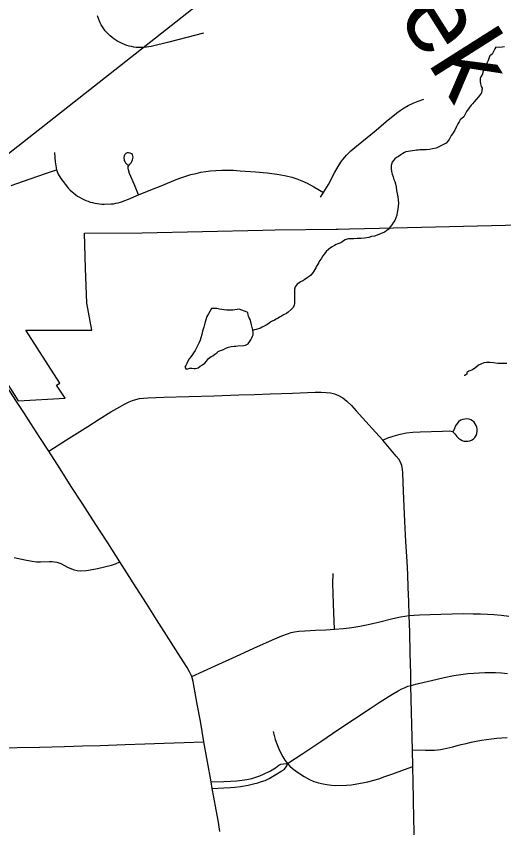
# Model space of a CAD drawing. Extents: x 103424 to 290657, y 38711 to 110967.
# Drawn here: x 214250.14 to 214250.443, y 40214.342 to 40214.847 of the extents above; entities that cross this region are included whole.
import ezdxf

# ---------------------------------------------------------------- set-up
doc = ezdxf.new("R2010")
doc.units = 0
for name, color, linetype in [('GM_X_City_Street', 7, 'Continuous'), ('GM_X_Corporation', 7, 'Continuous'), ('GM_X_County_Road', 7, 'Continuous'), ('GM_X_Minor_Lake', 7, 'Continuous'), ('GM_X_Minor_River', 7, 'Continuous'), ('GM_X_Minor_River_Text', 7, 'Continuous'), ('GM_X_Township_Road', 7, 'Continuous'), ('SH_Text', 7, 'Continuous')]:
    doc.layers.add(name, color=color, linetype=linetype)

msp = doc.modelspace()

# ---------------------------------------------------------------- linework, layer by layer
at = {"layer": 'GM_X_City_Street'}
msp.add_line((214250.38677, 40214.38013), (214250.38662, 40214.39042), dxfattribs=at)
for points in [[(214250.1602, 40214.57624), (214250.17132, 40214.58323), (214250.18445, 40214.59154), (214250.19163, 40214.59608), (214250.19882, 40214.60063), (214250.20438, 40214.60385), (214250.20738, 40214.60554), (214250.21028, 40214.60696), (214250.2124, 40214.60778), (214250.21437, 40214.60843), (214250.2166, 40214.60887), (214250.21906, 40214.6092), (214250.22189, 40214.60936), (214250.23188, 40214.60975), (214250.24741, 40214.61023), (214250.26293, 40214.61072), (214250.27846, 40214.61121), (214250.2882, 40214.61151), (214250.29794, 40214.61182), (214250.31195, 40214.61234), (214250.32595, 40214.61286), (214250.3298, 40214.6129), (214250.33279, 40214.61278), (214250.33555, 40214.61242), (214250.33803, 40214.61176), (214250.34043, 40214.61089), (214250.34312, 40214.60929), (214250.34574, 40214.6074), (214250.3485, 40214.60463), (214250.35148, 40214.60136), (214250.36152, 40214.59023), (214250.36807, 40214.58303)], [(214250.36807, 40214.58303), (214250.37119, 40214.58442), (214250.37454, 40214.58558), (214250.37883, 40214.58679), (214250.38281, 40214.58755), (214250.38678, 40214.58803), (214250.3914, 40214.58829), (214250.40519, 40214.58874), (214250.40962, 40214.58885), (214250.41065, 40214.58873), (214250.41144, 40214.5884), (214250.41228, 40214.58767), (214250.41295, 40214.58689), (214250.41424, 40214.58535), (214250.41529, 40214.5842), (214250.41636, 40214.58342), (214250.41741, 40214.58285), (214250.41847, 40214.58252), (214250.41975, 40214.58233), (214250.42095, 40214.58237), (214250.42227, 40214.58266), (214250.42364, 40214.58328), (214250.4247, 40214.58402), (214250.42544, 40214.58481), (214250.42615, 40214.58596), (214250.42655, 40214.58727), (214250.42677, 40214.58855), (214250.42673, 40214.5898), (214250.42659, 40214.59111), (214250.42622, 40214.59225), (214250.42567, 40214.59331), (214250.42487, 40214.5943), (214250.42392, 40214.5951), (214250.42297, 40214.59569), (214250.42176, 40214.59609), (214250.42048, 40214.59623), (214250.41924, 40214.59616), (214250.41785, 40214.5959), (214250.41645, 40214.59539), (214250.41528, 40214.59455), (214250.41433, 40214.59345), (214250.41342, 40214.59188), (214250.41265, 40214.59038), (214250.41181, 40214.58852)], [(214250.38662, 40214.39042), (214250.38623, 40214.40595), (214250.38603, 40214.41396), (214250.38583, 40214.42198), (214250.38557, 40214.43057), (214250.38545, 40214.43766), (214250.38517, 40214.45069), (214250.38489, 40214.46372), (214250.38457, 40214.47403), (214250.38425, 40214.48278), (214250.38392, 40214.49153), (214250.38356, 40214.4996), (214250.3832, 40214.50768), (214250.38251, 40214.52008), (214250.38181, 40214.53248), (214250.38141, 40214.54186), (214250.38101, 40214.55125), (214250.38058, 40214.56245), (214250.38035, 40214.56501), (214250.37991, 40214.56727), (214250.37908, 40214.5693), (214250.37799, 40214.57118), (214250.37643, 40214.57314), (214250.36807, 40214.58303)], [(214250.1387, 40214.51001), (214250.1405, 40214.50966), (214250.14637, 40214.5085), (214250.14993, 40214.50778), (214250.15257, 40214.50746), (214250.15509, 40214.50735), (214250.16057, 40214.50756), (214250.1623, 40214.50753), (214250.1636, 40214.50743), (214250.16524, 40214.50718), (214250.16639, 40214.5068), (214250.16765, 40214.5063), (214250.17192, 40214.50411), (214250.17439, 40214.50301), (214250.17609, 40214.50241), (214250.17779, 40214.50197), (214250.17993, 40214.50175), (214250.18338, 40214.50195), (214250.18492, 40214.50216), (214250.19052, 40214.50334), (214250.19918, 40214.50526), (214250.20182, 40214.50619), (214250.20438, 40214.50746)], [(214250.33797, 40214.46554), (214250.33738, 40214.48099), (214250.33711, 40214.48796), (214250.33706, 40214.49379), (214250.33716, 40214.50025)], [(214250.24923, 40214.4361), (214250.25645, 40214.43938), (214250.26368, 40214.44265), (214250.27693, 40214.44866), (214250.29018, 40214.45466), (214250.3008, 40214.4595), (214250.30534, 40214.46142), (214250.30887, 40214.46268), (214250.31111, 40214.46336), (214250.31314, 40214.46379), (214250.31579, 40214.46424), (214250.3196, 40214.46455), (214250.32621, 40214.46492), (214250.33261, 40214.46518), (214250.33797, 40214.46554), (214250.3437, 40214.46601), (214250.3488, 40214.46658), (214250.35375, 40214.46736), (214250.3589, 40214.46841), (214250.36614, 40214.47012), (214250.37426, 40214.47216), (214250.37905, 40214.4732), (214250.38187, 40214.47372), (214250.38457, 40214.47403), (214250.38759, 40214.47424), (214250.39092, 40214.4744), (214250.4042, 40214.47488), (214250.41826, 40214.47522), (214250.42436, 40214.47515), (214250.42879, 40214.47504), (214250.43316, 40214.47484), (214250.43718, 40214.47459), (214250.44191, 40214.47414), (214250.44643, 40214.47354)], [(214250.30881, 40214.38202), (214250.31823, 40214.38815), (214250.32949, 40214.39571), (214250.34074, 40214.40327), (214250.35047, 40214.40977), (214250.36019, 40214.41626), (214250.36584, 40214.41989), (214250.37205, 40214.42383), (214250.37513, 40214.42578), (214250.37768, 40214.42726), (214250.37984, 40214.42836), (214250.38193, 40214.42931), (214250.38373, 40214.43006), (214250.38557, 40214.43057), (214250.39028, 40214.43168), (214250.39844, 40214.43371), (214250.40633, 40214.43549), (214250.41219, 40214.43668), (214250.41673, 40214.43737), (214250.42091, 40214.4379), (214250.42475, 40214.43823), (214250.42807, 40214.43848), (214250.43151, 40214.4386), (214250.43462, 40214.43864), (214250.43822, 40214.43856), (214250.44187, 40214.43831), (214250.44576, 40214.43803)], [(214250.2998, 40214.40188), (214250.30041, 40214.39939), (214250.3011, 40214.39696), (214250.3021, 40214.39414), (214250.30332, 40214.39115), (214250.30465, 40214.38833), (214250.30587, 40214.38606), (214250.30721, 40214.38402), (214250.30881, 40214.38202), (214250.31024, 40214.38032), (214250.31178, 40214.3789), (214250.31355, 40214.37756), (214250.31615, 40214.37575), (214250.31915, 40214.3739), (214250.32253, 40214.37204), (214250.32522, 40214.3709), (214250.32802, 40214.36999), (214250.33093, 40214.36928), (214250.33333, 40214.36889), (214250.33606, 40214.36861), (214250.33881, 40214.36838), (214250.34551, 40214.36854), (214250.34851, 40214.36881), (214250.35194, 40214.36928), (214250.35545, 40214.36992), (214250.35879, 40214.3707), (214250.36246, 40214.37165), (214250.36565, 40214.37256), (214250.36936, 40214.37385), (214250.37425, 40214.37567), (214250.38154, 40214.37835), (214250.38677, 40214.38013)], [(214250.38662, 40214.39042), (214250.39469, 40214.39021), (214250.40019, 40214.39037), (214250.40213, 40214.39055), (214250.40407, 40214.3908), (214250.40602, 40214.3911), (214250.40793, 40214.39147), (214250.40985, 40214.3919), (214250.41175, 40214.39237), (214250.41364, 40214.39292), (214250.41677, 40214.39376), (214250.4199, 40214.39453), (214250.42305, 40214.39524), (214250.42623, 40214.39587), (214250.42942, 40214.39643), (214250.4326, 40214.39692), (214250.43582, 40214.39735), (214250.43902, 40214.3977), (214250.44224, 40214.39798), (214250.44549, 40214.39819)], [(214250.26119, 40214.37063), (214250.26913, 40214.37086), (214250.27356, 40214.37109), (214250.27732, 40214.37133), (214250.2806, 40214.37166), (214250.28347, 40214.37215), (214250.28658, 40214.37276), (214250.28912, 40214.3735), (214250.29161, 40214.37436), (214250.29393, 40214.37535), (214250.29816, 40214.37746), (214250.30123, 40214.37938), (214250.3033, 40214.38089), (214250.30456, 40214.3815), (214250.30631, 40214.3819), (214250.30881, 40214.38202)], [(214250.26193, 40214.36654), (214250.26905, 40214.36695), (214250.27338, 40214.36712), (214250.27605, 40214.36733), (214250.27954, 40214.36777), (214250.2842, 40214.36859), (214250.2876, 40214.36928), (214250.29034, 40214.36998), (214250.29264, 40214.37072), (214250.29477, 40214.3715), (214250.29738, 40214.37276), (214250.30046, 40214.37457), (214250.30527, 40214.3774), (214250.30663, 40214.37835), (214250.30754, 40214.37926), (214250.30825, 40214.38047), (214250.30881, 40214.38202)], [(214250.38939, 40214.26016), (214250.38905, 40214.27569), (214250.38875, 40214.28916), (214250.38846, 40214.30263), (214250.3881, 40214.31816), (214250.38774, 40214.3337), (214250.38743, 40214.34693), (214250.38712, 40214.36017), (214250.38695, 40214.37015), (214250.38677, 40214.38013)]]:
    msp.add_lwpolyline(points, dxfattribs=at)
at = {"layer": 'GM_X_Corporation'}
msp.add_lwpolyline([(214250.12357, 40214.63509), (214250.14121, 40214.6076), (214250.17035, 40214.60913), (214250.16504, 40214.61723), (214250.16708, 40214.61852), (214250.14601, 40214.65137), (214250.18693, 40214.65138), (214250.18388, 40214.66832), (214250.18313, 40214.6901), (214250.18241, 40214.71186), (214250.2184, 40214.71191), (214250.29343, 40214.71367), (214250.30106, 40214.71376), (214250.3391, 40214.71419), (214250.34024, 40214.71423), (214250.34737, 40214.71439), (214250.36597, 40214.71483), (214250.54917, 40214.71919)], dxfattribs=at)
at = {"layer": 'GM_X_County_Road'}
for points in [[(214250.14016, 40214.60715), (214250.1319, 40214.6199), (214250.12716, 40214.62722), (214250.12242, 40214.63454)], [(214250.21029, 40214.49822), (214250.20438, 40214.50746), (214250.19687, 40214.51915), (214250.19222, 40214.52637), (214250.18758, 40214.53359), (214250.18088, 40214.54395), (214250.17419, 40214.55431), (214250.1672, 40214.56527), (214250.1602, 40214.57624), (214250.15463, 40214.58481), (214250.14906, 40214.59338), (214250.14461, 40214.60027), (214250.14016, 40214.60715)], [(214250.2666, 40214.33965), (214250.26572, 40214.34558), (214250.26435, 40214.35326), (214250.26295, 40214.3611), (214250.26193, 40214.36654), (214250.26119, 40214.37063), (214250.25897, 40214.38296), (214250.25673, 40214.39541), (214250.25453, 40214.40842), (214250.2526, 40214.41896), (214250.25066, 40214.4295), (214250.25, 40214.43307), (214250.24923, 40214.4361), (214250.24783, 40214.43901), (214250.24622, 40214.44178), (214250.24218, 40214.44814), (214250.23787, 40214.45494), (214250.23356, 40214.46174), (214250.2273, 40214.47158), (214250.22104, 40214.48142), (214250.21271, 40214.49444), (214250.21029, 40214.49822)], [(214250.12656, 40214.39155), (214250.14049, 40214.39185), (214250.15442, 40214.39216), (214250.16995, 40214.39262), (214250.18108, 40214.39295), (214250.19221, 40214.39329), (214250.20773, 40214.3938), (214250.2199, 40214.39421), (214250.23208, 40214.39461), (214250.24441, 40214.39501), (214250.25673, 40214.39541)]]:
    msp.add_lwpolyline(points, dxfattribs=at)
at = {"layer": 'GM_X_Minor_Lake'}
for points in [[(214250.28365, 40214.66257), (214250.27868, 40214.66458), (214250.2747, 40214.66393), (214250.27299, 40214.6639), (214250.27071, 40214.66386), (214250.26938, 40214.66403), (214250.26786, 40214.66438), (214250.26652, 40214.66455), (214250.26481, 40214.6649), (214250.26348, 40214.66488), (214250.26253, 40214.66486), (214250.26139, 40214.66484), (214250.26047, 40214.66311), (214250.25955, 40214.66157), (214250.25863, 40214.65985), (214250.25791, 40214.65793), (214250.25737, 40214.65583), (214250.25666, 40214.65335), (214250.25594, 40214.65086), (214250.25541, 40214.64876), (214250.25488, 40214.64666), (214250.25434, 40214.64513), (214250.25361, 40214.64341), (214250.25269, 40214.64168), (214250.25122, 40214.6388), (214250.2503, 40214.63745), (214250.24956, 40214.6363), (214250.24863, 40214.63495), (214250.24752, 40214.6336), (214250.24678, 40214.63226), (214250.24605, 40214.63072), (214250.2455, 40214.62957), (214250.24495, 40214.62842), (214250.24573, 40214.6273), (214250.24668, 40214.6275), (214250.248, 40214.62791), (214250.24933, 40214.62774), (214250.25066, 40214.62757), (214250.25161, 40214.62759)], [(214250.28365, 40214.66257), (214250.27868, 40214.66458), (214250.2747, 40214.66393), (214250.27299, 40214.6639), (214250.27071, 40214.66386), (214250.26938, 40214.66403), (214250.26786, 40214.66438), (214250.26652, 40214.66455), (214250.26481, 40214.6649), (214250.26348, 40214.66488), (214250.26253, 40214.66486), (214250.26139, 40214.66484), (214250.26047, 40214.66311), (214250.25955, 40214.66157), (214250.25863, 40214.65985), (214250.25791, 40214.65793), (214250.25737, 40214.65583), (214250.25666, 40214.65335), (214250.25594, 40214.65086), (214250.25541, 40214.64876), (214250.25488, 40214.64666), (214250.25434, 40214.64513), (214250.25361, 40214.64341), (214250.25269, 40214.64168), (214250.25122, 40214.6388), (214250.2503, 40214.63745), (214250.24956, 40214.6363), (214250.24863, 40214.63495), (214250.24752, 40214.6336), (214250.24678, 40214.63226), (214250.24605, 40214.63072), (214250.2455, 40214.62957), (214250.24495, 40214.62842), (214250.24573, 40214.6273), (214250.24668, 40214.6275), (214250.248, 40214.62791), (214250.24933, 40214.62774), (214250.25066, 40214.62757), (214250.25161, 40214.62759), (214250.25312, 40214.628), (214250.25444, 40214.62897), (214250.25594, 40214.62995), (214250.25725, 40214.63092), (214250.25837, 40214.63208), (214250.25967, 40214.63382), (214250.26136, 40214.63499), (214250.2623, 40214.63539), (214250.26361, 40214.63655), (214250.26473, 40214.63733), (214250.26567, 40214.63811), (214250.26717, 40214.6389), (214250.26887, 40214.6395), (214250.27038, 40214.64028), (214250.27207, 40214.64089), (214250.27378, 40214.6413), (214250.27548, 40214.64152), (214250.27662, 40214.64154), (214250.27776, 40214.64175), (214250.28155, 40214.64182), (214250.28269, 40214.64222), (214250.28419, 40214.643), (214250.28512, 40214.64416), (214250.28585, 40214.6455), (214250.28659, 40214.64666), (214250.28696, 40214.64762), (214250.28732, 40214.64857), (214250.28748, 40214.64991), (214250.28727, 40214.65142), (214250.28686, 40214.65313), (214250.28645, 40214.65483), (214250.28604, 40214.65653), (214250.28544, 40214.65804), (214250.28485, 40214.65917), (214250.28445, 40214.66012), (214250.28425, 40214.66106), (214250.28404, 40214.6622), (214250.28365, 40214.66257)], [(214250.25161, 40214.62759), (214250.25312, 40214.628), (214250.25444, 40214.62897), (214250.25594, 40214.62995), (214250.25725, 40214.63092), (214250.25837, 40214.63208), (214250.25967, 40214.63382), (214250.26136, 40214.63499), (214250.2623, 40214.63539), (214250.26361, 40214.63655), (214250.26473, 40214.63733), (214250.26567, 40214.63811), (214250.26717, 40214.6389), (214250.26887, 40214.6395), (214250.27038, 40214.64028), (214250.27207, 40214.64089), (214250.27378, 40214.6413), (214250.27548, 40214.64152), (214250.27662, 40214.64154), (214250.27776, 40214.64175), (214250.28155, 40214.64182), (214250.28269, 40214.64222), (214250.28419, 40214.643), (214250.28512, 40214.64416), (214250.28585, 40214.6455), (214250.28659, 40214.64666), (214250.28696, 40214.64762), (214250.28732, 40214.64857), (214250.28748, 40214.64991), (214250.28727, 40214.65142), (214250.28686, 40214.65313), (214250.28645, 40214.65483), (214250.28604, 40214.65653), (214250.28544, 40214.65804), (214250.28485, 40214.65917), (214250.28445, 40214.66012), (214250.28425, 40214.66106), (214250.28404, 40214.6622), (214250.28365, 40214.66257)]]:
    msp.add_lwpolyline(points, dxfattribs=at)
at = {"layer": 'GM_X_Minor_River'}
for points in [[(214250.44381, 40214.8276), (214250.44097, 40214.82717), (214250.4385, 40214.82732), (214250.43776, 40214.82635), (214250.43611, 40214.82309), (214250.4348, 40214.82193), (214250.43425, 40214.82097), (214250.43371, 40214.81906), (214250.43279, 40214.81752), (214250.43224, 40214.81618), (214250.4317, 40214.81465), (214250.43115, 40214.8135), (214250.43042, 40214.81216), (214250.43006, 40214.81063), (214250.42915, 40214.8089), (214250.42878, 40214.80794), (214250.42861, 40214.80699), (214250.42863, 40214.80604), (214250.42885, 40214.80452), (214250.42925, 40214.80301), (214250.42984, 40214.80188), (214250.42951, 40214.79902), (214250.42766, 40214.79652), (214250.42617, 40214.79497), (214250.42487, 40214.79342), (214250.42394, 40214.79227), (214250.42301, 40214.7913), (214250.42189, 40214.78976), (214250.42023, 40214.78745), (214250.41858, 40214.78419), (214250.41633, 40214.78225), (214250.41559, 40214.78109), (214250.41486, 40214.77975), (214250.41394, 40214.77802), (214250.41284, 40214.77572), (214250.41155, 40214.77361), (214250.41062, 40214.77245), (214250.41007, 40214.7713), (214250.40934, 40214.76995), (214250.40859, 40214.76899), (214250.40747, 40214.76783), (214250.40126, 40214.76468), (214250.39899, 40214.76426), (214250.3971, 40214.76384), (214250.39502, 40214.76361), (214250.39331, 40214.76358), (214250.39217, 40214.76356), (214250.39103, 40214.76354), (214250.39009, 40214.76334), (214250.38914, 40214.76332), (214250.388, 40214.76311), (214250.38649, 40214.76289), (214250.38516, 40214.76268), (214250.38383, 40214.76246), (214250.38251, 40214.76225), (214250.38157, 40214.76185), (214250.38063, 40214.76127), (214250.37931, 40214.76048), (214250.37781, 40214.75951), (214250.37669, 40214.75873), (214250.37556, 40214.75794), (214250.37389, 40214.75601), (214250.37335, 40214.75391), (214250.3732, 40214.75201), (214250.37342, 40214.75011)], [(214250.37342, 40214.75011), (214250.37383, 40214.74841), (214250.37443, 40214.74671), (214250.37503, 40214.7452), (214250.37562, 40214.74388), (214250.37603, 40214.74236), (214250.37644, 40214.74066), (214250.37667, 40214.73838), (214250.37708, 40214.73649), (214250.3775, 40214.73441), (214250.37773, 40214.73232), (214250.37776, 40214.73042), (214250.37761, 40214.72851), (214250.37745, 40214.72661), (214250.37711, 40214.7247), (214250.37676, 40214.72299), (214250.37622, 40214.72126), (214250.37549, 40214.71954), (214250.37475, 40214.71858), (214250.37363, 40214.71703), (214250.37271, 40214.71569), (214250.37159, 40214.71434), (214250.37029, 40214.71317), (214250.36916, 40214.71239), (214250.36463, 40214.7106), (214250.36294, 40214.71), (214250.36104, 40214.70959), (214250.35934, 40214.70917), (214250.35669, 40214.70875), (214250.35442, 40214.70852), (214250.35214, 40214.70848), (214250.35005, 40214.70825), (214250.34816, 40214.70821), (214250.34683, 40214.70819), (214250.34588, 40214.70798), (214250.34456, 40214.70758), (214250.34362, 40214.70699), (214250.34249, 40214.70621), (214250.34137, 40214.70562), (214250.34005, 40214.70503), (214250.33911, 40214.70463), (214250.33798, 40214.70404), (214250.33666, 40214.70326), (214250.33553, 40214.70267), (214250.33422, 40214.70169), (214250.33292, 40214.70034), (214250.3318, 40214.69899), (214250.33069, 40214.69764), (214250.32977, 40214.69572), (214250.32865, 40214.69456), (214250.32829, 40214.6936), (214250.32755, 40214.69245), (214250.32681, 40214.69129), (214250.32645, 40214.69015), (214250.32571, 40214.68918), (214250.32516, 40214.68822), (214250.32423, 40214.68687), (214250.3233, 40214.68572), (214250.32218, 40214.68475), (214250.32106, 40214.68397), (214250.31955, 40214.68299), (214250.31824, 40214.6822), (214250.31692, 40214.68142), (214250.3158, 40214.68064), (214250.31486, 40214.68005), (214250.31356, 40214.67832), (214250.3132, 40214.67698), (214250.31305, 40214.67527), (214250.31308, 40214.67337), (214250.31311, 40214.67185), (214250.31313, 40214.67033), (214250.31318, 40214.66805), (214250.313, 40214.66709), (214250.31227, 40214.66556), (214250.31115, 40214.66421), (214250.30928, 40214.66265), (214250.30816, 40214.66187), (214250.30628, 40214.66089), (214250.30496, 40214.6601), (214250.30383, 40214.65951), (214250.30289, 40214.65893), (214250.30177, 40214.65834), (214250.30064, 40214.65775), (214250.29932, 40214.65715), (214250.29838, 40214.65657), (214250.29744, 40214.65579), (214250.2965, 40214.6552), (214250.29556, 40214.65461), (214250.29387, 40214.65363), (214250.29293, 40214.65324), (214250.29199, 40214.65265), (214250.29067, 40214.65224), (214250.28935, 40214.65184), (214250.28726, 40214.65148), (214250.28802, 40214.65163)], [(214250.44525, 40214.63067), (214250.44279, 40214.63063), (214250.43974, 40214.63077), (214250.43689, 40214.6311), (214250.43461, 40214.63144), (214250.43271, 40214.6314), (214250.431, 40214.63118), (214250.42912, 40214.63039), (214250.42761, 40214.6296), (214250.42593, 40214.62824), (214250.42386, 40214.62687), (214250.4216, 40214.62588), (214250.42048, 40214.6251), (214250.4203, 40214.62414), (214250.41918, 40214.62336), (214250.4188, 40214.62317)]]:
    msp.add_lwpolyline(points, dxfattribs=at)
at = {"layer": 'GM_X_Township_Road'}
for points in [[(214250.25655, 40214.83607), (214250.24606, 40214.83334), (214250.23498, 40214.83061), (214250.2239, 40214.82789), (214250.22243, 40214.82759), (214250.22096, 40214.82737), (214250.21947, 40214.82722), (214250.21651, 40214.82717), (214250.21452, 40214.82731), (214250.21305, 40214.8275), (214250.21158, 40214.82776), (214250.21014, 40214.82811), (214250.20872, 40214.82854), (214250.20732, 40214.82903), (214250.20592, 40214.8296), (214250.20459, 40214.83024), (214250.20327, 40214.83094), (214250.20201, 40214.83172), (214250.20078, 40214.83256), (214250.1996, 40214.83346), (214250.19846, 40214.83443), (214250.19739, 40214.83545), (214250.19635, 40214.83653), (214250.19538, 40214.83766), (214250.19448, 40214.83884), (214250.19363, 40214.84007), (214250.19285, 40214.84134), (214250.19214, 40214.84264), (214250.19129, 40214.84466), (214250.19056, 40214.8469)], [(214250.3293, 40214.73414), (214250.33109, 40214.73711), (214250.33419, 40214.74213), (214250.33811, 40214.74928), (214250.3404, 40214.7533), (214250.34204, 40214.75584), (214250.3433, 40214.75759), (214250.34438, 40214.75899), (214250.34541, 40214.76024), (214250.34672, 40214.76155), (214250.34824, 40214.76294), (214250.35067, 40214.76499), (214250.35503, 40214.76865), (214250.36385, 40214.77589), (214250.37023, 40214.78111), (214250.37662, 40214.78633), (214250.37891, 40214.78808), (214250.38147, 40214.78979), (214250.3839, 40214.79114), (214250.38692, 40214.79258), (214250.39002, 40214.79379), (214250.39366, 40214.79505)], [(214250.16374, 40214.76202), (214250.16405, 40214.75887), (214250.16425, 40214.75613), (214250.1645, 40214.75369), (214250.16501, 40214.7512)], [(214250.21611, 40214.73556), (214250.21347, 40214.74188), (214250.21051, 40214.74895), (214250.20971, 40214.75108), (214250.20956, 40214.75223), (214250.2096, 40214.75317), (214250.20995, 40214.75388), (214250.21072, 40214.75474), (214250.21143, 40214.75555), (214250.21191, 40214.75635), (214250.21234, 40214.7573), (214250.2126, 40214.75824), (214250.21267, 40214.75896), (214250.21256, 40214.75984), (214250.2122, 40214.7606), (214250.21161, 40214.76118), (214250.21085, 40214.76161), (214250.20991, 40214.76179), (214250.20889, 40214.76169), (214250.20817, 40214.76132), (214250.20755, 40214.76067), (214250.20708, 40214.75976), (214250.20682, 40214.75886), (214250.20705, 40214.75696), (214250.20744, 40214.75623), (214250.20802, 40214.75544), (214250.20951, 40214.75381)], [(214250.13675, 40214.74144), (214250.14443, 40214.74407), (214250.15816, 40214.74877), (214250.16501, 40214.7512)], [(214250.16501, 40214.7512), (214250.16613, 40214.74836), (214250.16771, 40214.74577), (214250.16913, 40214.74379), (214250.1703, 40214.74225), (214250.17246, 40214.73961), (214250.17355, 40214.73853), (214250.17466, 40214.73751), (214250.1758, 40214.73657), (214250.17696, 40214.73569), (214250.17816, 40214.73486), (214250.1794, 40214.7341), (214250.18067, 40214.73339), (214250.18198, 40214.73273), (214250.1833, 40214.73214), (214250.18468, 40214.73161), (214250.18605, 40214.73114), (214250.18747, 40214.73074), (214250.18887, 40214.7304), (214250.19031, 40214.73014), (214250.19176, 40214.72993), (214250.19321, 40214.72979), (214250.19467, 40214.72972), (214250.19903, 40214.72991), (214250.20048, 40214.7301), (214250.20192, 40214.73036), (214250.20334, 40214.73069), (214250.20474, 40214.73108), (214250.20614, 40214.73154), (214250.20749, 40214.73206), (214250.20971, 40214.73292), (214250.21611, 40214.73556), (214250.22276, 40214.73825), (214250.23114, 40214.74168), (214250.23952, 40214.74511), (214250.24239, 40214.74621), (214250.24547, 40214.74724), (214250.24856, 40214.74821), (214250.25187, 40214.74897), (214250.25486, 40214.74963), (214250.25786, 40214.75014), (214250.26085, 40214.75044), (214250.26421, 40214.7507), (214250.26791, 40214.7509), (214250.27142, 40214.75095), (214250.27513, 40214.7509), (214250.27932, 40214.7506), (214250.28877, 40214.7499), (214250.29605, 40214.74922), (214250.3035, 40214.74823), (214250.30789, 40214.74739), (214250.31149, 40214.74668), (214250.31467, 40214.74564), (214250.31774, 40214.7444), (214250.32104, 40214.74277), (214250.32513, 40214.74055), (214250.33109, 40214.73711)]]:
    msp.add_lwpolyline(points, dxfattribs=at)
at = {"layer": 'SH_Text'}
msp.add_line((214265.04189, 40226.47703), (214234.64719, 40202.58867), dxfattribs=at)

# ---------------------------------------------------------------- texts
at = {"layer": 'GM_X_Minor_River_Text'}
msp.add_text('Creek', height=0.04738, rotation=302.3363, dxfattribs=at).set_placement((214250.32207, 40214.9338))

doc.saveas('drawing.dxf')
